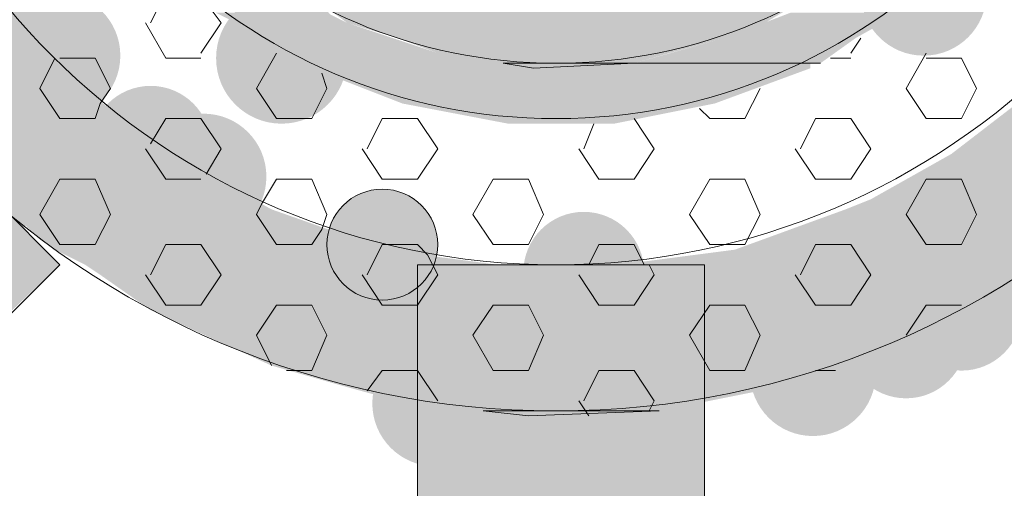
# Model space of a CAD drawing. Extents: x 3940905 to 4145695, y 925352 to 1109797.
# Tile 555 of 656: x 4012302 to 4012402, y 1099836 to 1099883. Entities that reach past the tile are written whole.
import ezdxf

# ---------------------------------------------------------------- set-up
doc = ezdxf.new("R2010")
doc.units = 0
doc.header["$LTSCALE"] = 750
doc.header["$MEASUREMENT"] = 0
doc.layers.add('CKD Equipments', color=252, linetype='CONTINUOUS', lineweight=0)

msp = doc.modelspace()

# ---------------------------------------------------------------- hatches: boundary and pattern name
at = {"layer": 'CKD Equipments', "true_color": 0x808080}
h = msp.add_hatch(color=8, dxfattribs=at)
edge = h.paths.add_edge_path(flags=16)
edge.add_arc((4012393.42, 1099886.06), 6.36, 0, 360)
h = msp.add_hatch(color=8, dxfattribs=at)
h.paths.add_polyline_path([(4012305.141, 1099880.464), (4012282.244, 1099886.06), (4012300.053, 1099886.06)])
h.paths.add_polyline_path([(4012285.806, 1099880.464), (4012305.141, 1099880.464), (4012282.244, 1099886.06)])
h = msp.add_hatch(color=8, dxfattribs=at)
edge = h.paths.add_edge_path(flags=16)
edge.add_arc((4012305.904, 1099879.7), 6.353, 0, 360)
h = msp.add_hatch(color=8, dxfattribs=at)
edge = h.paths.add_edge_path(flags=16)
edge.add_arc((4012328.546, 1099879.446), 6.615, 0, 360)
h = msp.add_hatch(color=8, dxfattribs=at)
h.paths.add_polyline_path([(4012377.392, 1099883.008), (4012333.125, 1099884.534), (4012379.936, 1099884.534)])
h.paths.add_polyline_path([(4012335.161, 1099883.008), (4012377.392, 1099883.008), (4012333.125, 1099884.534)])
h = msp.add_hatch(color=8, dxfattribs=at)
h.paths.add_polyline_path([(4012335.161, 1099883.008), (4012321.932, 1099884.025), (4012333.125, 1099884.025)])
h.paths.add_polyline_path([(4012323.967, 1099883.008), (4012335.161, 1099883.008), (4012321.932, 1099884.025)])
h = msp.add_hatch(color=8, dxfattribs=at)
h.paths.add_polyline_path([(4012386.551, 1099881.481), (4012379.936, 1099884.025), (4012391.13, 1099884.025)])
h.paths.add_polyline_path([(4012373.322, 1099881.481), (4012386.551, 1099881.481), (4012379.936, 1099884.025)])
h = msp.add_hatch(color=8, dxfattribs=at)
h.paths.add_polyline_path([(4012344.319, 1099879.955), (4012323.967, 1099883.008), (4012335.161, 1099883.008)])
h.paths.add_polyline_path([(4012329.055, 1099879.955), (4012344.319, 1099879.955), (4012323.967, 1099883.008)])
h = msp.add_hatch(color=8, dxfattribs=at)
h.paths.add_polyline_path([(4012373.322, 1099881.481), (4012335.161, 1099883.008), (4012377.392, 1099883.008)])
h.paths.add_polyline_path([(4012340.249, 1099881.481), (4012373.322, 1099881.481), (4012335.161, 1099883.008)])
h = msp.add_hatch(color=8, dxfattribs=at)
h.paths.add_polyline_path([(4012367.725, 1099879.955), (4012340.249, 1099881.481), (4012373.322, 1099881.481)])
h.paths.add_polyline_path([(4012344.319, 1099879.955), (4012367.725, 1099879.955), (4012340.249, 1099881.481)])
h = msp.add_hatch(color=8, dxfattribs=at)
h.paths.add_polyline_path([(4012382.989, 1099878.937), (4012373.322, 1099881.481), (4012386.551, 1099881.481)])
h.paths.add_polyline_path([(4012364.163, 1099878.937), (4012382.989, 1099878.937), (4012373.322, 1099881.481)])
h = msp.add_hatch(color=8, dxfattribs=at)
h.paths.add_polyline_path([(4012307.685, 1099876.902), (4012285.806, 1099880.464), (4012305.141, 1099880.464)])
h.paths.add_polyline_path([(4012288.35, 1099876.902), (4012307.685, 1099876.902), (4012285.806, 1099880.464)])
at = {"layer": 'CKD Equipments', "true_color": 0xff0000}
h = msp.add_hatch(color=1, dxfattribs=at)
h.paths.add_polyline_path([(4012306.158, 1099858.585), (4012264.436, 1099858.585), (4012285.297, 1099879.446)])
h.paths.add_polyline_path([(4012254.259, 1099848.408), (4012306.158, 1099858.585), (4012264.436, 1099858.585)])
h.paths.add_polyline_path([(4012295.473, 1099848.408), (4012254.259, 1099848.408), (4012306.158, 1099858.585)])
at = {"layer": 'CKD Equipments', "true_color": 0x808080}
h = msp.add_hatch(color=8, dxfattribs=at)
h.paths.add_polyline_path([(4012353.478, 1099878.937), (4012329.055, 1099879.955), (4012344.319, 1099879.955)])
h.paths.add_polyline_path([(4012331.09, 1099878.937), (4012353.478, 1099878.937), (4012329.055, 1099879.955)])
h = msp.add_hatch(color=8, dxfattribs=at)
h.paths.add_polyline_path([(4012364.163, 1099878.937), (4012344.319, 1099879.955), (4012367.725, 1099879.955)])
h.paths.add_polyline_path([(4012350.934, 1099878.937), (4012364.163, 1099878.937), (4012344.319, 1099879.955)])
h = msp.add_hatch(color=8, dxfattribs=at)
h.paths.add_polyline_path([(4012353.987, 1099878.428), (4012331.09, 1099878.937), (4012353.478, 1099878.937)])
h.paths.add_polyline_path([(4012331.599, 1099878.428), (4012353.987, 1099878.428), (4012331.09, 1099878.937)])
h = msp.add_hatch(color=8, dxfattribs=at)
h.paths.add_polyline_path([(4012372.304, 1099874.867), (4012331.599, 1099878.428), (4012381.971, 1099878.428)])
h.paths.add_polyline_path([(4012340.758, 1099874.867), (4012372.304, 1099874.867), (4012331.599, 1099878.428)])
h = msp.add_hatch(color=8, dxfattribs=at)
h.paths.add_polyline_path([(4012381.971, 1099878.428), (4012357.04, 1099878.937), (4012381.971, 1099878.937)])
h.paths.add_polyline_path([(4012353.987, 1099878.428), (4012381.971, 1099878.428), (4012357.04, 1099878.937)])
h = msp.add_hatch(color=8, dxfattribs=at)
h.paths.add_polyline_path([(4012316.843, 1099870.287), (4012288.35, 1099876.902), (4012307.685, 1099876.902)])
h.paths.add_polyline_path([(4012294.456, 1099870.287), (4012316.843, 1099870.287), (4012288.35, 1099876.902)])
h = msp.add_hatch(color=8, dxfattribs=at)
edge = h.paths.add_edge_path(flags=16)
edge.add_arc((4012315.317, 1099870.542), 6.106, 0, 360)
h = msp.add_hatch(color=8, dxfattribs=at)
h.paths.add_polyline_path([(4012362.128, 1099872.831), (4012340.758, 1099874.867), (4012372.304, 1099874.867)])
h.paths.add_polyline_path([(4012351.443, 1099872.831), (4012362.128, 1099872.831), (4012340.758, 1099874.867)])
h = msp.add_hatch(color=8, dxfattribs=at)
h.paths.add_polyline_path([(4012418.606, 1099869.778), (4012402.833, 1099874.867), (4012423.185, 1099874.867)])
h.paths.add_polyline_path([(4012396.218, 1099869.778), (4012418.606, 1099869.778), (4012402.833, 1099874.867)])
h = msp.add_hatch(color=8, dxfattribs=at)
edge = h.paths.add_edge_path(flags=16)
edge.add_arc((4012298.017, 1099867.234), 6.615, 0, 360)
h = msp.add_hatch(color=8, dxfattribs=at)
edge = h.paths.add_edge_path(flags=16)
edge.add_arc((4012320.659, 1099867.489), 6.353, 0, 360)
h = msp.add_hatch(color=8, dxfattribs=at)
h.paths.add_polyline_path([(4012317.352, 1099869.778), (4012294.456, 1099870.287), (4012316.843, 1099870.287)])
h.paths.add_polyline_path([(4012294.456, 1099869.778), (4012317.352, 1099869.778), (4012294.456, 1099870.287)])
h = msp.add_hatch(color=8, dxfattribs=at)
h.paths.add_polyline_path([(4012327.528, 1099864.182), (4012294.456, 1099869.778), (4012317.352, 1099869.778)])
h.paths.add_polyline_path([(4012301.07, 1099864.182), (4012327.528, 1099864.182), (4012294.456, 1099869.778)])
h = msp.add_hatch(color=8, dxfattribs=at)
h.paths.add_polyline_path([(4012414.027, 1099865.199), (4012396.218, 1099869.778), (4012418.606, 1099869.778)])
h.paths.add_polyline_path([(4012388.077, 1099865.199), (4012414.027, 1099865.199), (4012396.218, 1099869.778)])
h = msp.add_hatch(color=8, dxfattribs=at)
edge = h.paths.add_edge_path(flags=16)
edge.add_arc((4012338.722, 1099860.62), 5.597, 0, 360)
h = msp.add_hatch(color=8, dxfattribs=at)
h.paths.add_polyline_path([(4012412.5, 1099864.182), (4012388.077, 1099865.199), (4012414.027, 1099865.199)])
h.paths.add_polyline_path([(4012385.533, 1099864.182), (4012412.5, 1099864.182), (4012388.077, 1099865.199)])
h = msp.add_hatch(color=8, dxfattribs=at)
h.paths.add_polyline_path([(4012336.178, 1099861.129), (4012301.07, 1099864.182), (4012327.528, 1099864.182)])
h.paths.add_polyline_path([(4012304.123, 1099861.129), (4012336.178, 1099861.129), (4012301.07, 1099864.182)])
h = msp.add_hatch(color=8, dxfattribs=at)
edge = h.paths.add_edge_path(flags=16)
edge.add_arc((4012359.075, 1099857.821), 6.106, 0, 360)
h = msp.add_hatch(color=8, dxfattribs=at)
h.paths.add_polyline_path([(4012407.412, 1099860.111), (4012385.533, 1099864.182), (4012412.5, 1099864.182)])
h.paths.add_polyline_path([(4012374.339, 1099860.111), (4012407.412, 1099860.111), (4012385.533, 1099864.182)])
h = msp.add_hatch(color=8, dxfattribs=at)
edge = h.paths.add_edge_path(flags=16)
edge.add_arc((4012402.578, 1099857.313), 6.353, 0, 360)
h = msp.add_hatch(color=8, dxfattribs=at)
h.paths.add_polyline_path([(4012338.722, 1099860.111), (4012304.123, 1099861.129), (4012336.178, 1099861.129)])
h.paths.add_polyline_path([(4012305.65, 1099860.111), (4012338.722, 1099860.111), (4012304.123, 1099861.129)])
h = msp.add_hatch(color=8, dxfattribs=at)
h.paths.add_polyline_path([(4012350.425, 1099858.585), (4012305.65, 1099860.111), (4012338.722, 1099860.111)])
h.paths.add_polyline_path([(4012308.702, 1099858.585), (4012350.425, 1099858.585), (4012305.65, 1099860.111)])
h = msp.add_hatch(color=8, dxfattribs=at)
h.paths.add_polyline_path([(4012404.868, 1099858.585), (4012374.339, 1099860.111), (4012407.412, 1099860.111)])
h.paths.add_polyline_path([(4012362.637, 1099858.585), (4012404.868, 1099858.585), (4012374.339, 1099860.111)])
h = msp.add_hatch(color=8, dxfattribs=at)
edge = h.paths.add_edge_path(flags=16)
edge.add_arc((4012397.236, 1099854.005), 6.106, 0, 360)
h = msp.add_hatch(color=8, dxfattribs=at)
h.paths.add_polyline_path([(4012403.85, 1099857.567), (4012308.702, 1099858.585), (4012404.868, 1099858.585)])
h.paths.add_polyline_path([(4012310.229, 1099857.567), (4012403.85, 1099857.567), (4012308.702, 1099858.585)])
at = {"layer": 'CKD Equipments', "true_color": 0xff0000}
h = msp.add_hatch(color=1, dxfattribs=at)
h.paths.add_polyline_path([(4012342.284, 1099806.686), (4012371.286, 1099858.585), (4012342.284, 1099858.585)])
h.paths.add_polyline_path([(4012371.286, 1099806.686), (4012342.284, 1099806.686), (4012371.286, 1099858.585)])
at = {"layer": 'CKD Equipments', "true_color": 0x808080}
h = msp.add_hatch(color=8, dxfattribs=at)
h.paths.add_polyline_path([(4012397.236, 1099854.005), (4012310.229, 1099857.567), (4012403.85, 1099857.567)])
h.paths.add_polyline_path([(4012315.317, 1099854.005), (4012397.236, 1099854.005), (4012310.229, 1099857.567)])
h = msp.add_hatch(color=8, dxfattribs=at)
edge = h.paths.add_edge_path(flags=16)
edge.add_arc((4012391.639, 1099851.207), 6.106, 0, 360)
h = msp.add_hatch(color=8, dxfattribs=at)
h.paths.add_polyline_path([(4012392.148, 1099850.952), (4012315.317, 1099854.005), (4012397.236, 1099854.005)])
h.paths.add_polyline_path([(4012321.932, 1099850.952), (4012392.148, 1099850.952), (4012315.317, 1099854.005)])
h = msp.add_hatch(color=8, dxfattribs=at)
edge = h.paths.add_edge_path(flags=16)
edge.add_arc((4012382.226, 1099847.645), 6.353, 0, 360)
h = msp.add_hatch(color=8, dxfattribs=at)
h.paths.add_polyline_path([(4012385.024, 1099848.408), (4012321.932, 1099850.952), (4012392.148, 1099850.952)])
h.paths.add_polyline_path([(4012327.528, 1099848.408), (4012385.024, 1099848.408), (4012321.932, 1099850.952)])
h = msp.add_hatch(color=8, dxfattribs=at)
edge = h.paths.add_edge_path(flags=16)
edge.add_arc((4012344.065, 1099844.592), 6.353, 0, 360)
h = msp.add_hatch(color=8, dxfattribs=at)
h.paths.add_polyline_path([(4012379.427, 1099846.373), (4012327.528, 1099848.408), (4012385.024, 1099848.408)])
h.paths.add_polyline_path([(4012334.652, 1099846.373), (4012379.427, 1099846.373), (4012327.528, 1099848.408)])
h = msp.add_hatch(color=8, dxfattribs=at)
h.paths.add_polyline_path([(4012371.795, 1099844.847), (4012334.652, 1099846.373), (4012379.427, 1099846.373)])
h.paths.add_polyline_path([(4012340.249, 1099844.847), (4012371.795, 1099844.847), (4012334.652, 1099846.373)])
h = msp.add_hatch(color=8, dxfattribs=at)
h.paths.add_polyline_path([(4012366.707, 1099843.829), (4012340.249, 1099844.847), (4012371.795, 1099844.847)])
h.paths.add_polyline_path([(4012348.899, 1099843.829), (4012366.707, 1099843.829), (4012340.249, 1099844.847)])

# ---------------------------------------------------------------- linework, layer by layer
at = {"layer": 'CKD Equipments', "color": 8, "true_color": 0x808080}
for p, q in [((4012316.843, 1099886.06), (4012315.317, 1099883.008)), ((4012320.914, 1099885.043), (4012322.44, 1099883.008)), ((4012314.808, 1099883.008), (4012316.843, 1099879.446)), ((4012322.44, 1099883.008), (4012320.405, 1099879.955)), ((4012387.06, 1099881.481), (4012386.042, 1099879.955)), ((4012306.158, 1099858.585), (4012285.297, 1099879.446)), ((4012305.65, 1099879.446), (4012304.123, 1099876.393)), ((4012309.72, 1099879.446), (4012306.158, 1099879.446)), ((4012309.72, 1099879.446), (4012311.246, 1099876.393)), ((4012320.405, 1099879.446), (4012316.843, 1099879.446)), ((4012328.037, 1099879.955), (4012326.002, 1099876.393)), ((4012386.042, 1099879.446), (4012384.007, 1099879.446)), ((4012393.674, 1099879.955), (4012391.639, 1099876.393)), ((4012397.236, 1099879.446), (4012393.674, 1099879.446)), ((4012397.236, 1099879.446), (4012398.762, 1099876.393)), ((4012353.987, 1099878.428), (4012350.934, 1099878.937)), ((4012350.934, 1099878.937), (4012364.163, 1099878.937)), ((4012364.163, 1099878.937), (4012353.987, 1099878.428)), ((4012357.04, 1099878.937), (4012381.971, 1099878.937)), ((4012364.163, 1099878.937), (4012357.04, 1099878.937)), ((4012381.971, 1099878.937), (4012364.163, 1099878.937)), ((4012381.971, 1099878.937), (4012364.163, 1099878.937)), ((4012364.163, 1099878.937), (4012382.989, 1099878.937)), ((4012382.989, 1099878.937), (4012381.971, 1099878.937)), ((4012381.971, 1099878.937), (4012381.971, 1099878.937)), ((4012332.617, 1099877.919), (4012333.125, 1099876.393)), ((4012304.123, 1099876.393), (4012306.158, 1099873.34)), ((4012311.246, 1099876.393), (4012310.229, 1099874.867)), ((4012326.002, 1099876.393), (4012328.037, 1099873.34)), ((4012333.125, 1099876.393), (4012331.599, 1099873.34)), ((4012376.883, 1099876.393), (4012375.357, 1099873.34)), ((4012391.639, 1099876.393), (4012393.674, 1099873.34)), ((4012398.762, 1099876.393), (4012397.236, 1099873.34)), ((4012310.229, 1099874.867), (4012309.72, 1099873.34)), ((4012370.778, 1099874.358), (4012371.795, 1099873.34)), ((4012309.72, 1099873.34), (4012306.158, 1099873.34)), ((4012316.843, 1099873.34), (4012315.317, 1099870.796)), ((4012320.405, 1099873.34), (4012316.843, 1099873.34)), ((4012320.405, 1099873.34), (4012322.44, 1099870.287)), ((4012331.599, 1099873.34), (4012328.037, 1099873.34)), ((4012338.722, 1099873.34), (4012337.196, 1099870.287)), ((4012342.284, 1099873.34), (4012338.722, 1099873.34)), ((4012342.284, 1099873.34), (4012344.319, 1099870.287)), ((4012360.092, 1099872.831), (4012359.075, 1099870.287)), ((4012364.163, 1099873.34), (4012366.198, 1099870.287)), ((4012375.357, 1099873.34), (4012371.795, 1099873.34)), ((4012382.48, 1099873.34), (4012380.954, 1099870.287)), ((4012386.042, 1099873.34), (4012382.48, 1099873.34)), ((4012386.042, 1099873.34), (4012388.077, 1099870.287)), ((4012397.236, 1099873.34), (4012393.674, 1099873.34)), ((4012314.808, 1099870.287), (4012316.843, 1099867.234)), ((4012322.44, 1099870.287), (4012320.914, 1099867.743)), ((4012336.687, 1099870.287), (4012338.722, 1099867.234)), ((4012344.319, 1099870.287), (4012342.284, 1099867.234)), ((4012358.566, 1099870.287), (4012360.601, 1099867.234)), ((4012366.198, 1099870.287), (4012364.163, 1099867.234)), ((4012380.445, 1099870.287), (4012382.48, 1099867.234)), ((4012388.077, 1099870.287), (4012386.042, 1099867.234)), ((4012306.158, 1099867.234), (4012304.123, 1099863.673)), ((4012309.72, 1099867.234), (4012306.158, 1099867.234)), ((4012309.72, 1099867.234), (4012311.246, 1099863.673)), ((4012320.405, 1099867.234), (4012316.843, 1099867.234)), ((4012328.037, 1099867.234), (4012326.511, 1099864.69)), ((4012331.599, 1099867.234), (4012328.037, 1099867.234)), ((4012331.599, 1099867.234), (4012333.125, 1099863.673)), ((4012342.284, 1099867.234), (4012338.722, 1099867.234)), ((4012349.916, 1099867.234), (4012347.881, 1099863.673)), ((4012353.478, 1099867.234), (4012349.916, 1099867.234)), ((4012353.478, 1099867.234), (4012355.004, 1099863.673)), ((4012364.163, 1099867.234), (4012360.601, 1099867.234)), ((4012371.795, 1099867.234), (4012369.76, 1099863.673)), ((4012375.357, 1099867.234), (4012371.795, 1099867.234)), ((4012375.357, 1099867.234), (4012376.883, 1099863.673)), ((4012386.042, 1099867.234), (4012382.48, 1099867.234)), ((4012393.674, 1099867.234), (4012391.639, 1099863.673)), ((4012397.236, 1099867.234), (4012393.674, 1099867.234)), ((4012397.236, 1099867.234), (4012398.762, 1099863.673)), ((4012326.511, 1099864.69), (4012326.002, 1099863.673)), ((4012304.123, 1099863.673), (4012306.158, 1099860.62)), ((4012311.246, 1099863.673), (4012309.72, 1099860.62)), ((4012326.002, 1099863.673), (4012328.037, 1099860.62)), ((4012333.125, 1099863.673), (4012332.617, 1099862.146)), ((4012347.881, 1099863.673), (4012349.916, 1099860.62)), ((4012355.004, 1099863.673), (4012353.478, 1099860.62)), ((4012369.76, 1099863.673), (4012371.795, 1099860.62)), ((4012376.883, 1099863.673), (4012375.357, 1099860.62)), ((4012391.639, 1099863.673), (4012393.674, 1099860.62)), ((4012398.762, 1099863.673), (4012397.236, 1099860.62)), ((4012332.617, 1099862.146), (4012331.599, 1099860.62)), ((4012309.72, 1099860.62), (4012306.158, 1099860.62)), ((4012316.843, 1099860.62), (4012315.317, 1099857.567)), ((4012320.405, 1099860.62), (4012316.843, 1099860.62)), ((4012320.405, 1099860.62), (4012322.44, 1099857.567)), ((4012331.599, 1099860.62), (4012328.037, 1099860.62)), ((4012338.722, 1099860.62), (4012337.196, 1099857.567)), ((4012342.284, 1099860.62), (4012338.722, 1099860.62)), ((4012342.284, 1099860.62), (4012343.302, 1099859.602)), ((4012353.478, 1099860.62), (4012349.916, 1099860.62)), ((4012360.601, 1099860.62), (4012359.584, 1099858.585)), ((4012364.163, 1099860.62), (4012360.601, 1099860.62)), ((4012364.163, 1099860.62), (4012365.181, 1099858.585)), ((4012375.357, 1099860.62), (4012371.795, 1099860.62)), ((4012382.48, 1099860.62), (4012380.954, 1099857.567)), ((4012386.042, 1099860.62), (4012382.48, 1099860.62)), ((4012386.042, 1099860.62), (4012388.077, 1099857.567)), ((4012397.236, 1099860.62), (4012393.674, 1099860.62)), ((4012343.302, 1099859.602), (4012344.319, 1099857.567)), ((4012306.158, 1099858.585), (4012212.537, 1099765.472)), ((4012342.284, 1099755.296), (4012342.284, 1099858.585)), ((4012342.284, 1099858.585), (4012371.286, 1099858.585)), ((4012365.689, 1099858.585), (4012366.198, 1099857.567)), ((4012371.286, 1099858.585), (4012371.286, 1099755.296)), ((4012314.808, 1099857.567), (4012316.843, 1099854.514)), ((4012322.44, 1099857.567), (4012320.405, 1099854.514)), ((4012336.687, 1099857.567), (4012338.722, 1099854.514)), ((4012344.319, 1099857.567), (4012342.284, 1099854.514)), ((4012358.566, 1099857.567), (4012360.601, 1099854.514)), ((4012366.198, 1099857.567), (4012364.163, 1099854.514)), ((4012380.445, 1099857.567), (4012382.48, 1099854.514)), ((4012388.077, 1099857.567), (4012386.042, 1099854.514)), ((4012320.405, 1099854.514), (4012316.843, 1099854.514)), ((4012328.037, 1099854.514), (4012326.002, 1099851.461)), ((4012331.599, 1099854.514), (4012328.037, 1099854.514)), ((4012331.599, 1099854.514), (4012333.125, 1099851.461)), ((4012342.284, 1099854.514), (4012338.722, 1099854.514)), ((4012349.916, 1099854.514), (4012347.881, 1099851.461)), ((4012353.478, 1099854.514), (4012349.916, 1099854.514)), ((4012353.478, 1099854.514), (4012355.004, 1099851.461)), ((4012364.163, 1099854.514), (4012360.601, 1099854.514)), ((4012371.795, 1099854.514), (4012369.76, 1099851.461)), ((4012375.357, 1099854.514), (4012371.795, 1099854.514)), ((4012375.357, 1099854.514), (4012376.883, 1099851.461)), ((4012386.042, 1099854.514), (4012382.48, 1099854.514)), ((4012393.674, 1099854.514), (4012391.639, 1099851.461)), ((4012397.236, 1099854.514), (4012393.674, 1099854.514)), ((4012326.002, 1099851.461), (4012327.528, 1099848.408)), ((4012333.125, 1099851.461), (4012331.599, 1099847.9)), ((4012347.881, 1099851.461), (4012349.916, 1099847.9)), ((4012355.004, 1099851.461), (4012353.478, 1099847.9)), ((4012369.76, 1099851.461), (4012371.795, 1099847.9)), ((4012376.883, 1099851.461), (4012375.357, 1099847.9)), ((4012331.599, 1099847.9), (4012329.055, 1099847.9)), ((4012338.722, 1099847.9), (4012337.196, 1099845.864)), ((4012342.284, 1099847.9), (4012338.722, 1099847.9)), ((4012342.284, 1099847.9), (4012344.319, 1099844.847)), ((4012353.478, 1099847.9), (4012349.916, 1099847.9)), ((4012360.601, 1099847.9), (4012359.075, 1099844.847)), ((4012364.163, 1099847.9), (4012360.601, 1099847.9)), ((4012364.163, 1099847.9), (4012366.198, 1099844.847)), ((4012375.357, 1099847.9), (4012371.795, 1099847.9)), ((4012384.515, 1099847.9), (4012382.48, 1099847.9)), ((4012358.566, 1099844.847), (4012359.584, 1099843.32)), ((4012366.198, 1099844.847), (4012365.689, 1099843.829)), ((4012353.478, 1099843.32), (4012348.899, 1099843.829)), ((4012348.899, 1099843.829), (4012366.707, 1099843.829)), ((4012366.707, 1099843.829), (4012353.478, 1099843.32))]:
    msp.add_line(p, q, dxfattribs=at)
for centre, radius in [((4012356.276, 1099930.582), 86.753), ((4012356.276, 1099930.582), 71.997), ((4012356.276, 1099930.582), 57.241), ((4012356.276, 1099930.582), 51.644), ((4012338.722, 1099860.62), 5.597)]:
    msp.add_circle(centre, radius, dxfattribs=at)
for points in [[(4012353.987, 1099878.428), (4012350.934, 1099878.937), (4012364.163, 1099878.937)], [(4012353.478, 1099843.32), (4012348.899, 1099843.829), (4012366.707, 1099843.829)]]:
    msp.add_solid(points, dxfattribs=at)

doc.saveas('drawing.dxf')
